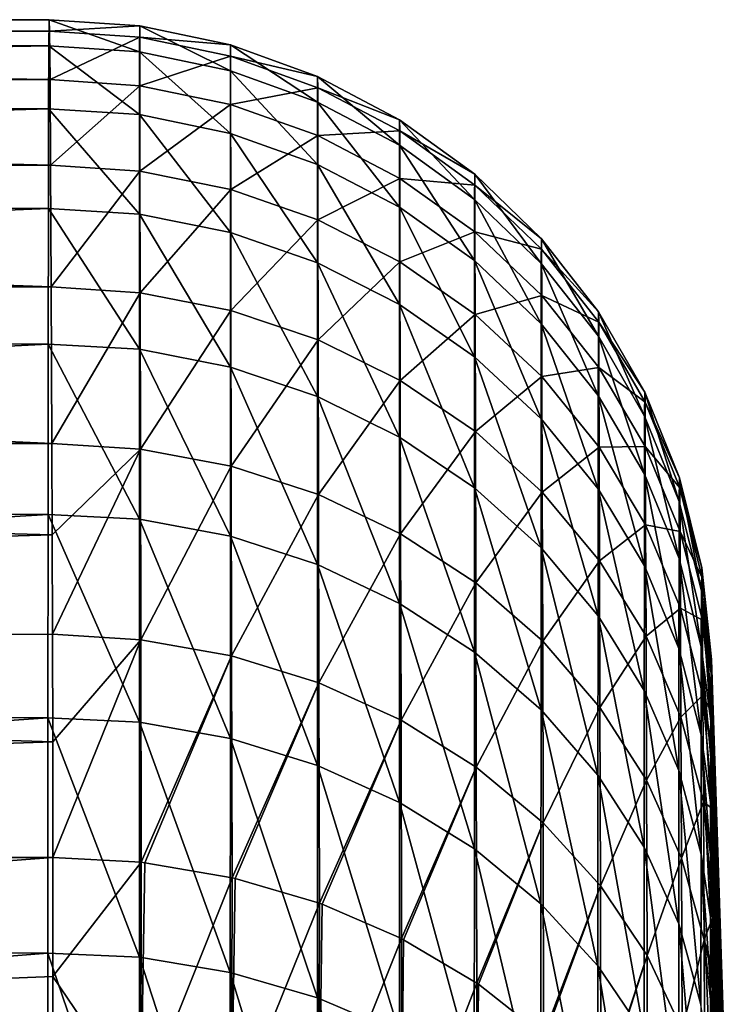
# Model space of a CAD drawing. Header units: metres. Extents: x -22 to 72, y -222 to 22.
# Tile 410 of 410: x 68.77 to 71.98, y 16.54 to 21. Entities that reach past the tile are written whole.
import ezdxf

# ---------------------------------------------------------------- set-up
doc = ezdxf.new("R2010")
doc.units = ezdxf.units.M
doc.layers.add('solid_509499_SW0002_01', color=7, linetype='CONTINUOUS')

msp = doc.modelspace()

# ---------------------------------------------------------------- linework, layer by layer
at = {"layer": 'solid_509499_SW0002_01'}
for points in [[(53.5, 20.996801, 67.633499), (68.900391, 20.945356, 69.513947), (68.898705, 20.996737, 67.629837)], [(53.5, 20.879421, 65.752838), (53.5, 20.996801, 67.633499), (68.898705, 20.996737, 67.629837)], [(53.5, 20.996801, 67.633499), (53.5, 20.945127, 69.517113), (68.900391, 20.945356, 69.513947)], [(53.5, 20.879421, 65.752838), (68.898705, 20.996737, 67.629837), (68.897293, 20.87899, 65.748833)], [(69.308403, 20.851776, 65.76046), (68.897293, 20.87899, 65.748833), (68.898705, 20.996737, 67.629837)], [(69.30854, 20.968758, 67.638496), (68.898705, 20.996737, 67.629837), (68.900391, 20.945356, 69.513947)], [(69.308403, 20.851776, 65.76046), (68.898705, 20.996737, 67.629837), (69.30854, 20.968758, 67.638496)], [(69.30854, 20.968758, 67.638496), (68.900391, 20.945356, 69.513947), (69.308746, 20.916969, 69.519356)], [(69.308403, 20.851776, 65.76046), (69.30854, 20.968758, 67.638496), (69.71933, 20.765717, 65.769371)], [(69.30854, 20.968758, 67.638496), (69.719498, 20.882423, 67.639587), (69.71933, 20.765717, 65.769371)], [(69.30854, 20.968758, 67.638496), (69.308746, 20.916969, 69.519356), (69.719498, 20.882423, 67.639587)], [(53.5, 20.945127, 69.517113), (68.90239, 20.725235, 71.385948), (68.900391, 20.945356, 69.513947)], [(53.5, 20.945127, 69.517113), (53.5, 20.724815, 71.388512), (68.90239, 20.725235, 71.385948)], [(69.308746, 20.916969, 69.519356), (68.900391, 20.945356, 69.513947), (68.90239, 20.725235, 71.385948)], [(69.308746, 20.916969, 69.519356), (68.90239, 20.725235, 71.385948), (69.309059, 20.69685, 71.387939)], [(69.308746, 20.916969, 69.519356), (69.719742, 20.831095, 69.51265), (69.719498, 20.882423, 67.639587)], [(69.308746, 20.916969, 69.519356), (69.309059, 20.69685, 71.387939), (69.719742, 20.831095, 69.51265)], [(53.5, 20.593933, 63.890266), (53.5, 20.879421, 65.752838), (68.897293, 20.87899, 65.748833)], [(53.5, 20.593933, 63.890266), (68.897293, 20.87899, 65.748833), (68.896118, 20.593096, 63.886074)], [(69.308311, 20.566938, 63.900383), (68.896118, 20.593096, 63.886074), (68.897293, 20.87899, 65.748833)], [(69.308311, 20.566938, 63.900383), (68.897293, 20.87899, 65.748833), (69.308403, 20.851776, 65.76046)], [(69.71933, 20.765717, 65.769371), (69.719498, 20.882423, 67.639587), (70.114151, 20.623449, 65.784332)], [(69.719498, 20.882423, 67.639587), (70.11438, 20.739557, 67.64167), (70.114151, 20.623449, 65.784332)], [(69.719498, 20.882423, 67.639587), (69.719742, 20.831095, 69.51265), (70.11438, 20.739557, 67.64167)], [(69.308311, 20.566938, 63.900383), (69.308403, 20.851776, 65.76046), (69.719215, 20.481888, 63.917057)], [(69.308403, 20.851776, 65.76046), (69.71933, 20.765717, 65.769371), (69.719215, 20.481888, 63.917057)], [(69.309059, 20.69685, 71.387939), (69.7201, 20.612167, 71.37352), (69.719742, 20.831095, 69.51265)], [(69.719742, 20.831095, 69.51265), (70.114693, 20.688822, 69.501862), (70.11438, 20.739557, 67.64167)], [(69.719742, 20.831095, 69.51265), (69.7201, 20.612167, 71.37352), (70.114693, 20.688822, 69.501862)], [(69.719215, 20.481888, 63.917057), (69.71933, 20.765717, 65.769371), (70.113983, 20.341402, 63.944794)], [(69.71933, 20.765717, 65.769371), (70.114151, 20.623449, 65.784332), (70.113983, 20.341402, 63.944794)], [(70.114151, 20.623449, 65.784332), (70.11438, 20.739557, 67.64167), (70.48513, 20.427761, 65.805046)], [(70.11438, 20.739557, 67.64167), (70.485435, 20.542963, 67.644699), (70.48513, 20.427761, 65.805046)], [(70.11438, 20.739557, 67.64167), (70.114693, 20.688822, 69.501862), (70.485435, 20.542963, 67.644699)], [(53.5, 20.724815, 71.388512), (68.904739, 20.338139, 73.23069), (68.90239, 20.725235, 71.385948)], [(53.5, 20.724815, 71.388512), (53.5, 20.337639, 73.232628), (68.904739, 20.338139, 73.23069)], [(69.309059, 20.69685, 71.387939), (68.90239, 20.725235, 71.385948), (68.904739, 20.338139, 73.23069)], [(69.309059, 20.69685, 71.387939), (68.904739, 20.338139, 73.23069), (69.30954, 20.310181, 73.229248)], [(69.309059, 20.69685, 71.387939), (69.30954, 20.310181, 73.229248), (69.7201, 20.612167, 71.37352)], [(69.7201, 20.612167, 71.37352), (70.11512, 20.471672, 71.349976), (70.114693, 20.688822, 69.501862)], [(70.114693, 20.688822, 69.501862), (70.48584, 20.492941, 69.487206), (70.485435, 20.542963, 67.644699)], [(70.114693, 20.688822, 69.501862), (70.11512, 20.471672, 71.349976), (70.48584, 20.492941, 69.487206)], [(69.30954, 20.310181, 73.229248), (69.720634, 20.227406, 73.207268), (69.7201, 20.612167, 71.37352)], [(69.7201, 20.612167, 71.37352), (69.720634, 20.227406, 73.207268), (70.11512, 20.471672, 71.349976)], [(70.113983, 20.341402, 63.944794), (70.114151, 20.623449, 65.784332), (70.484894, 20.148233, 63.983047)], [(70.114151, 20.623449, 65.784332), (70.48513, 20.427761, 65.805046), (70.484894, 20.148233, 63.983047)], [(53.5, 20.142633, 62.060783), (53.5, 20.593933, 63.890266), (68.896118, 20.593096, 63.886074)], [(53.5, 20.142633, 62.060783), (68.896118, 20.593096, 63.886074), (68.895157, 20.141373, 62.056507)], [(69.30825, 20.11652, 62.073269), (68.895157, 20.141373, 62.056507), (68.896118, 20.593096, 63.886074)], [(69.30825, 20.11652, 62.073269), (68.896118, 20.593096, 63.886074), (69.308311, 20.566938, 63.900383)], [(69.30825, 20.11652, 62.073269), (69.308311, 20.566938, 63.900383), (69.719131, 20.033201, 62.097584)], [(69.308311, 20.566938, 63.900383), (69.719215, 20.481888, 63.917057), (69.719131, 20.033201, 62.097584)], [(70.48513, 20.427761, 65.805046), (70.485435, 20.542963, 67.644699), (70.824989, 20.182487, 65.831116)], [(70.485435, 20.542963, 67.644699), (70.825401, 20.29649, 67.648621), (70.824989, 20.182487, 65.831116)], [(70.485435, 20.542963, 67.644699), (70.48584, 20.492941, 69.487206), (70.825401, 20.29649, 67.648621)], [(69.719131, 20.033201, 62.097584), (69.719215, 20.481888, 63.917057), (70.113861, 19.895662, 62.137882)], [(69.719215, 20.481888, 63.917057), (70.113983, 20.341402, 63.944794), (70.113861, 19.895662, 62.137882)], [(69.720634, 20.227406, 73.207268), (70.115738, 20.089849, 73.171211), (70.11512, 20.471672, 71.349976)], [(70.11512, 20.471672, 71.349976), (70.486382, 20.278116, 71.317787), (70.48584, 20.492941, 69.487206)], [(70.11512, 20.471672, 71.349976), (70.115738, 20.089849, 73.171211), (70.486382, 20.278116, 71.317787)], [(70.48584, 20.492941, 69.487206), (70.825928, 20.247286, 69.468971), (70.825401, 20.29649, 67.648621)], [(70.48584, 20.492941, 69.487206), (70.486382, 20.278116, 71.317787), (70.825928, 20.247286, 69.468971)], [(70.484894, 20.148233, 63.983047), (70.48513, 20.427761, 65.805046), (70.824669, 19.906168, 64.031067)], [(70.48513, 20.427761, 65.805046), (70.824989, 20.182487, 65.831116), (70.824669, 19.906168, 64.031067)], [(53.5, 20.337639, 73.232628), (68.907463, 19.787189, 75.033287), (68.904739, 20.338139, 73.23069)], [(53.5, 20.337639, 73.232628), (53.5, 19.786716, 75.034615), (68.907463, 19.787189, 75.033287)], [(69.30954, 20.310181, 73.229248), (68.904739, 20.338139, 73.23069), (68.907463, 19.787189, 75.033287)], [(70.113861, 19.895662, 62.137882), (70.113983, 20.341402, 63.944794), (70.484711, 19.706602, 62.193375)], [(70.113983, 20.341402, 63.944794), (70.484894, 20.148233, 63.983047), (70.484711, 19.706602, 62.193375)], [(69.30954, 20.310181, 73.229248), (68.907463, 19.787189, 75.033287), (69.310303, 19.760069, 75.028458)], [(69.30954, 20.310181, 73.229248), (69.310303, 19.760069, 75.028458), (69.720634, 20.227406, 73.207268)], [(70.824989, 20.182487, 65.831116), (70.825401, 20.29649, 67.648621), (71.127083, 19.892435, 65.862022)], [(70.825401, 20.29649, 67.648621), (71.127617, 20.004969, 67.653351), (71.127083, 19.892435, 65.862022)], [(70.825401, 20.29649, 67.648621), (70.825928, 20.247286, 69.468971), (71.127617, 20.004969, 67.653351)], [(70.115738, 20.089849, 73.171211), (70.487122, 19.900209, 73.121773), (70.486382, 20.278116, 71.317787)], [(70.486382, 20.278116, 71.317787), (70.826607, 20.035292, 71.277565), (70.825928, 20.247286, 69.468971)], [(70.486382, 20.278116, 71.317787), (70.487122, 19.900209, 73.121773), (70.826607, 20.035292, 71.277565)], [(70.825928, 20.247286, 69.468971), (71.128288, 19.956673, 69.44751), (71.127617, 20.004969, 67.653351)], [(70.825928, 20.247286, 69.468971), (70.826607, 20.035292, 71.277565), (71.128288, 19.956673, 69.44751)], [(69.310303, 19.760069, 75.028458), (69.721451, 19.679884, 74.999153), (69.720634, 20.227406, 73.207268)], [(69.720634, 20.227406, 73.207268), (69.721451, 19.679884, 74.999153), (70.115738, 20.089849, 73.171211)], [(70.824669, 19.906168, 64.031067), (70.824989, 20.182487, 65.831116), (71.126656, 19.619947, 64.087914)], [(70.824989, 20.182487, 65.831116), (71.127083, 19.892435, 65.862022), (71.126656, 19.619947, 64.087914)], [(53.5, 19.52916, 60.279121), (53.5, 20.142633, 62.060783), (68.895157, 20.141373, 62.056507)], [(53.5, 19.52916, 60.279121), (68.895157, 20.141373, 62.056507), (68.894379, 19.527464, 60.274837)], [(69.308205, 19.504141, 60.29385), (68.894379, 19.527464, 60.274837), (68.895157, 20.141373, 62.056507)], [(69.308205, 19.504141, 60.29385), (68.895157, 20.141373, 62.056507), (69.30825, 20.11652, 62.073269)], [(69.308205, 19.504141, 60.29385), (69.30825, 20.11652, 62.073269), (69.71907, 19.423256, 60.325615)], [(69.30825, 20.11652, 62.073269), (69.719131, 20.033201, 62.097584), (69.71907, 19.423256, 60.325615)], [(70.484711, 19.706602, 62.193375), (70.484894, 20.148233, 63.983047), (70.824417, 19.469725, 62.26297)], [(70.484894, 20.148233, 63.983047), (70.824669, 19.906168, 64.031067), (70.824417, 19.469725, 62.26297)], [(69.721451, 19.679884, 74.999153), (70.116646, 19.546391, 74.950912), (70.115738, 20.089849, 73.171211)], [(70.115738, 20.089849, 73.171211), (70.116646, 19.546391, 74.950912), (70.487122, 19.900209, 73.121773)], [(69.71907, 19.423256, 60.325615), (69.719131, 20.033201, 62.097584), (70.11377, 19.289806, 60.378159)], [(69.719131, 20.033201, 62.097584), (70.113861, 19.895662, 62.137882), (70.11377, 19.289806, 60.378159)], [(70.487122, 19.900209, 73.121773), (70.827499, 19.662197, 73.059937), (70.826607, 20.035292, 71.277565)], [(70.826607, 20.035292, 71.277565), (71.129135, 19.747957, 71.23011), (71.128288, 19.956673, 69.44751)], [(70.826607, 20.035292, 71.277565), (70.827499, 19.662197, 73.059937), (71.129135, 19.747957, 71.23011)], [(71.127083, 19.892435, 65.862022), (71.127617, 20.004969, 67.653351), (71.38549, 19.563284, 65.897163)], [(71.127617, 20.004969, 67.653351), (71.386162, 19.674109, 67.658806), (71.38549, 19.563284, 65.897163)], [(71.127617, 20.004969, 67.653351), (71.128288, 19.956673, 69.44751), (71.386162, 19.674109, 67.658806)], [(71.128288, 19.956673, 69.44751), (71.387001, 19.626795, 69.423241), (71.386162, 19.674109, 67.658806)], [(71.128288, 19.956673, 69.44751), (71.129135, 19.747957, 71.23011), (71.387001, 19.626795, 69.423241)], [(70.11377, 19.289806, 60.378159), (70.113861, 19.895662, 62.137882), (70.484573, 19.106407, 60.450443)], [(70.113861, 19.895662, 62.137882), (70.484711, 19.706602, 62.193375), (70.484573, 19.106407, 60.450443)], [(70.116646, 19.546391, 74.950912), (70.488152, 19.362204, 74.884689), (70.487122, 19.900209, 73.121773)], [(70.487122, 19.900209, 73.121773), (70.488152, 19.362204, 74.884689), (70.827499, 19.662197, 73.059937)], [(70.824417, 19.469725, 62.26297), (70.824669, 19.906168, 64.031067), (71.12632, 19.189671, 62.345306)], [(70.824669, 19.906168, 64.031067), (71.126656, 19.619947, 64.087914), (71.12632, 19.189671, 62.345306)], [(71.126656, 19.619947, 64.087914), (71.127083, 19.892435, 65.862022), (71.384941, 19.295183, 64.152473)], [(71.127083, 19.892435, 65.862022), (71.38549, 19.563284, 65.897163), (71.384941, 19.295183, 64.152473)], [(53.5, 19.786716, 75.034615), (68.910492, 19.076857, 76.779152), (68.907463, 19.787189, 75.033287)], [(53.5, 19.786716, 75.034615), (53.5, 19.076483, 76.779968), (68.910492, 19.076857, 76.779152)], [(69.310303, 19.760069, 75.028458), (68.907463, 19.787189, 75.033287), (68.910492, 19.076857, 76.779152)], [(69.310303, 19.760069, 75.028458), (68.910492, 19.076857, 76.779152), (69.311562, 19.050926, 76.77108)], [(69.310303, 19.760069, 75.028458), (69.311562, 19.050926, 76.77108), (69.721451, 19.679884, 74.999153)], [(70.827499, 19.662197, 73.059937), (71.130203, 19.380478, 72.9869), (71.129135, 19.747957, 71.23011)], [(71.129135, 19.747957, 71.23011), (71.388031, 19.421741, 71.176346), (71.387001, 19.626795, 69.423241)], [(71.129135, 19.747957, 71.23011), (71.130203, 19.380478, 72.9869), (71.388031, 19.421741, 71.176346)], [(69.311562, 19.050926, 76.77108), (69.722748, 18.97394, 76.734756), (69.721451, 19.679884, 74.999153)], [(69.721451, 19.679884, 74.999153), (69.722748, 18.97394, 76.734756), (70.116646, 19.546391, 74.950912)], [(70.484573, 19.106407, 60.450443), (70.484711, 19.706602, 62.193375), (70.824219, 18.876652, 60.541061)], [(70.484711, 19.706602, 62.193375), (70.824417, 19.469725, 62.26297), (70.824219, 18.876652, 60.541061)], [(71.38549, 19.563284, 65.897163), (71.386162, 19.674109, 67.658806), (71.595139, 19.201487, 65.935844)], [(71.386162, 19.674109, 67.658806), (71.59597, 19.310396, 67.664864), (71.595139, 19.201487, 65.935844)], [(71.386162, 19.674109, 67.658806), (71.387001, 19.626795, 69.423241), (71.59597, 19.310396, 67.664864)], [(70.488152, 19.362204, 74.884689), (70.82869, 19.130934, 74.801773), (70.827499, 19.662197, 73.059937)], [(70.827499, 19.662197, 73.059937), (70.82869, 19.130934, 74.801773), (71.130203, 19.380478, 72.9869)], [(71.387001, 19.626795, 69.423241), (71.596992, 19.264116, 69.396652), (71.59597, 19.310396, 67.664864)], [(71.387001, 19.626795, 69.423241), (71.388031, 19.421741, 71.176346), (71.596992, 19.264116, 69.396652)], [(71.12632, 19.189671, 62.345306), (71.126656, 19.619947, 64.087914), (71.384499, 18.871929, 62.438774)], [(71.126656, 19.619947, 64.087914), (71.384941, 19.295183, 64.152473), (71.384499, 18.871929, 62.438774)], [(69.722748, 18.97394, 76.734756), (70.118027, 18.845549, 76.674797), (70.116646, 19.546391, 74.950912)], [(70.116646, 19.546391, 74.950912), (70.118027, 18.845549, 76.674797), (70.488152, 19.362204, 74.884689)], [(71.384941, 19.295183, 64.152473), (71.38549, 19.563284, 65.897163), (71.594452, 18.938234, 64.22348)], [(71.38549, 19.563284, 65.897163), (71.595139, 19.201487, 65.935844), (71.594452, 18.938234, 64.22348)], [(53.5, 18.758446, 58.559624), (53.5, 19.52916, 60.279121), (68.894379, 19.527464, 60.274837)], [(53.5, 18.758446, 58.559624), (68.894379, 19.527464, 60.274837), (68.893753, 18.756351, 58.555462)], [(69.308182, 18.734699, 58.57642), (68.893753, 18.756351, 58.555462), (68.894379, 19.527464, 60.274837)], [(69.308182, 18.734699, 58.57642), (68.894379, 19.527464, 60.274837), (69.308205, 19.504141, 60.29385)], [(69.308182, 18.734699, 58.57642), (69.308205, 19.504141, 60.29385), (69.719025, 18.656931, 58.615383)], [(69.308205, 19.504141, 60.29385), (69.71907, 19.423256, 60.325615), (69.719025, 18.656931, 58.615383)], [(70.824219, 18.876652, 60.541061), (70.824417, 19.469725, 62.26297), (71.126053, 18.605043, 60.648232)], [(70.824417, 19.469725, 62.26297), (71.12632, 19.189671, 62.345306), (71.126053, 18.605043, 60.648232)], [(69.719025, 18.656931, 58.615383), (69.71907, 19.423256, 60.325615), (70.113701, 18.528673, 58.679745)], [(69.71907, 19.423256, 60.325615), (70.11377, 19.289806, 60.378159), (70.113701, 18.528673, 58.679745)], [(71.130203, 19.380478, 72.9869), (71.389313, 19.06057, 72.904106), (71.388031, 19.421741, 71.176346)], [(71.388031, 19.421741, 71.176346), (71.598228, 19.063036, 71.117332), (71.596992, 19.264116, 69.396652)], [(71.388031, 19.421741, 71.176346), (71.389313, 19.06057, 72.904106), (71.598228, 19.063036, 71.117332)], [(70.118027, 18.845549, 76.674797), (70.489647, 18.668264, 76.592377), (70.488152, 19.362204, 74.884689)], [(70.488152, 19.362204, 74.884689), (70.489647, 18.668264, 76.592377), (70.82869, 19.130934, 74.801773)], [(70.82869, 19.130934, 74.801773), (71.131584, 18.857107, 74.703789), (71.130203, 19.380478, 72.9869)], [(71.130203, 19.380478, 72.9869), (71.131584, 18.857107, 74.703789), (71.389313, 19.06057, 72.904106)], [(70.113701, 18.528673, 58.679745), (70.11377, 19.289806, 60.378159), (70.484474, 18.352438, 58.768246)], [(70.11377, 19.289806, 60.378159), (70.484573, 19.106407, 60.450443), (70.484474, 18.352438, 58.768246)], [(71.384499, 18.871929, 62.438774), (71.384941, 19.295183, 64.152473), (71.593903, 18.522724, 62.541534)], [(71.384941, 19.295183, 64.152473), (71.594452, 18.938234, 64.22348), (71.593903, 18.522724, 62.541534)], [(71.595139, 19.201487, 65.935844), (71.59597, 19.310396, 67.664864), (71.751923, 18.814133, 65.977318)], [(71.59597, 19.310396, 67.664864), (71.75293, 18.920956, 67.671425), (71.751923, 18.814133, 65.977318)], [(71.59597, 19.310396, 67.664864), (71.596992, 19.264116, 69.396652), (71.75293, 18.920956, 67.671425)], [(71.596992, 19.264116, 69.396652), (71.754143, 18.875742, 69.368256), (71.75293, 18.920956, 67.671425)], [(71.596992, 19.264116, 69.396652), (71.598228, 19.063036, 71.117332), (71.754143, 18.875742, 69.368256)], [(71.126053, 18.605043, 60.648232), (71.12632, 19.189671, 62.345306), (71.384148, 18.296906, 60.769855)], [(71.12632, 19.189671, 62.345306), (71.384499, 18.871929, 62.438774), (71.384148, 18.296906, 60.769855)], [(71.594452, 18.938234, 64.22348), (71.595139, 19.201487, 65.935844), (71.751099, 18.556099, 64.299538)], [(71.595139, 19.201487, 65.935844), (71.751923, 18.814133, 65.977318), (71.751099, 18.556099, 64.299538)], [(70.484474, 18.352438, 58.768246), (70.484573, 19.106407, 60.450443), (70.824074, 18.131681, 58.879158)], [(70.484573, 19.106407, 60.450443), (70.824219, 18.876652, 60.541061), (70.824074, 18.131681, 58.879158)], [(70.489647, 18.668264, 76.592377), (70.83033, 18.445564, 76.489105), (70.82869, 19.130934, 74.801773)], [(70.82869, 19.130934, 74.801773), (70.83033, 18.445564, 76.489105), (71.131584, 18.857107, 74.703789)], [(53.5, 19.076483, 76.779968), (68.912056, 18.663664, 77.626404), (68.910492, 19.076857, 76.779152)], [(53.5, 19.076483, 76.779968), (53.5, 18.212656, 78.45462), (68.912056, 18.663664, 77.626404)], [(69.311562, 19.050926, 76.77108), (68.910492, 19.076857, 76.779152), (68.912056, 18.663664, 77.626404)], [(69.311562, 19.050926, 76.77108), (68.912056, 18.663664, 77.626404), (68.913521, 18.212864, 78.454262)], [(69.311562, 19.050926, 76.77108), (68.913521, 18.212864, 78.454262), (69.313667, 18.188513, 78.442841)], [(69.311562, 19.050926, 76.77108), (69.313667, 18.188513, 78.442841), (69.722748, 18.97394, 76.734756)], [(71.131584, 18.857107, 74.703789), (71.390907, 18.546095, 74.592659), (71.389313, 19.06057, 72.904106)], [(71.389313, 19.06057, 72.904106), (71.599739, 18.708742, 72.813164), (71.598228, 19.063036, 71.117332)], [(71.389313, 19.06057, 72.904106), (71.390907, 18.546095, 74.592659), (71.599739, 18.708742, 72.813164)], [(71.598228, 19.063036, 71.117332), (71.755608, 18.678869, 71.054222), (71.754143, 18.875742, 69.368256)], [(71.598228, 19.063036, 71.117332), (71.599739, 18.708742, 72.813164), (71.755608, 18.678869, 71.054222)], [(69.313667, 18.188513, 78.442841), (69.724884, 18.115149, 78.399918), (69.722748, 18.97394, 76.734756)], [(69.722748, 18.97394, 76.734756), (69.724884, 18.115149, 78.399918), (70.118027, 18.845549, 76.674797)], [(71.593903, 18.522724, 62.541534), (71.594452, 18.938234, 64.22348), (71.750427, 18.148899, 62.651577)], [(71.594452, 18.938234, 64.22348), (71.751099, 18.556099, 64.299538), (71.750427, 18.148899, 62.651577)], [(71.751923, 18.814133, 65.977318), (71.75293, 18.920956, 67.671425), (71.852776, 18.408808, 66.020767)], [(71.75293, 18.920956, 67.671425), (71.853958, 18.513418, 67.678345), (71.852776, 18.408808, 66.020767)], [(71.75293, 18.920956, 67.671425), (71.754143, 18.875742, 69.368256), (71.853958, 18.513418, 67.678345)], [(70.824074, 18.131681, 58.879158), (70.824219, 18.876652, 60.541061), (71.125839, 17.870729, 59.0103)], [(70.824219, 18.876652, 60.541061), (71.126053, 18.605043, 60.648232), (71.125839, 17.870729, 59.0103)], [(71.384148, 18.296906, 60.769855), (71.384499, 18.871929, 62.438774), (71.59346, 17.958273, 60.903549)], [(71.384499, 18.871929, 62.438774), (71.593903, 18.522724, 62.541534), (71.59346, 17.958273, 60.903549)], [(71.754143, 18.875742, 69.368256), (71.855385, 18.46928, 69.3386), (71.853958, 18.513418, 67.678345)], [(71.754143, 18.875742, 69.368256), (71.755608, 18.678869, 71.054222), (71.855385, 18.46928, 69.3386)], [(69.724884, 18.115149, 78.399918), (70.120201, 17.992702, 78.328842), (70.118027, 18.845549, 76.674797)], [(70.118027, 18.845549, 76.674797), (70.120201, 17.992702, 78.328842), (70.489647, 18.668264, 76.592377)], [(70.83033, 18.445564, 76.489105), (71.1334, 18.18181, 76.367012), (71.131584, 18.857107, 74.703789)], [(71.131584, 18.857107, 74.703789), (71.1334, 18.18181, 76.367012), (71.390907, 18.546095, 74.592659)], [(71.751099, 18.556099, 64.299538), (71.751923, 18.814133, 65.977318), (71.851799, 18.156263, 64.379166)], [(71.751923, 18.814133, 65.977318), (71.852776, 18.408808, 66.020767), (71.851799, 18.156263, 64.379166)], [(53.5, 17.8367, 56.916134), (53.5, 18.758446, 58.559624), (68.893753, 18.756351, 58.555462)], [(53.5, 17.8367, 56.916134), (68.893753, 18.756351, 58.555462), (68.893272, 17.834303, 56.912273)], [(69.308159, 17.814348, 56.93478), (68.893272, 17.834303, 56.912273), (68.893753, 18.756351, 58.555462)], [(69.308159, 17.814348, 56.93478), (68.893753, 18.756351, 58.555462), (69.308182, 18.734699, 58.57642)], [(69.308159, 17.814348, 56.93478), (69.308182, 18.734699, 58.57642), (69.718994, 17.740347, 56.980618)], [(69.308182, 18.734699, 58.57642), (69.719025, 18.656931, 58.615383), (69.718994, 17.740347, 56.980618)], [(71.390907, 18.546095, 74.592659), (71.60157, 18.203985, 74.470558), (71.599739, 18.708742, 72.813164)], [(71.599739, 18.708742, 72.813164), (71.757362, 18.33189, 72.715874), (71.755608, 18.678869, 71.054222)], [(71.599739, 18.708742, 72.813164), (71.60157, 18.203985, 74.470558), (71.757362, 18.33189, 72.715874)], [(53.5, 18.212656, 78.45462), (68.913521, 18.212864, 78.454262), (68.912056, 18.663664, 77.626404)], [(69.718994, 17.740347, 56.980618), (69.719025, 18.656931, 58.615383), (70.113655, 17.618338, 57.056282)], [(69.719025, 18.656931, 58.615383), (70.113701, 18.528673, 58.679745), (70.113655, 17.618338, 57.056282)], [(70.120201, 17.992702, 78.328842), (70.491875, 17.823572, 78.23101), (70.489647, 18.668264, 76.592377)], [(70.489647, 18.668264, 76.592377), (70.491875, 17.823572, 78.23101), (70.83033, 18.445564, 76.489105)], [(71.755608, 18.678869, 71.054222), (71.857086, 18.276768, 70.988258), (71.855385, 18.46928, 69.3386)], [(71.755608, 18.678869, 71.054222), (71.757362, 18.33189, 72.715874), (71.857086, 18.276768, 70.988258)], [(71.125839, 17.870729, 59.0103), (71.126053, 18.605043, 60.648232), (71.383873, 17.574694, 59.159103)], [(71.126053, 18.605043, 60.648232), (71.384148, 18.296906, 60.769855), (71.383873, 17.574694, 59.159103)], [(71.750427, 18.148899, 62.651577), (71.751099, 18.556099, 64.299538), (71.850998, 17.75778, 62.76675)], [(71.751099, 18.556099, 64.299538), (71.851799, 18.156263, 64.379166), (71.850998, 17.75778, 62.76675)], [(70.113655, 17.618338, 57.056282), (70.113701, 18.528673, 58.679745), (70.484398, 17.450712, 57.160286)], [(70.113701, 18.528673, 58.679745), (70.484474, 18.352438, 58.768246), (70.484398, 17.450712, 57.160286)], [(71.1334, 18.18181, 76.367012), (71.392914, 17.88217, 76.228493), (71.390907, 18.546095, 74.592659)], [(71.390907, 18.546095, 74.592659), (71.392914, 17.88217, 76.228493), (71.60157, 18.203985, 74.470558)], [(71.59346, 17.958273, 60.903549), (71.593903, 18.522724, 62.541534), (71.749886, 17.595781, 61.046696)], [(71.593903, 18.522724, 62.541534), (71.750427, 18.148899, 62.651577), (71.749886, 17.595781, 61.046696)], [(71.852776, 18.408808, 66.020767), (71.853958, 18.513418, 67.678345), (71.896049, 18.035929, 66.502869)], [(71.853958, 18.513418, 67.678345), (71.897263, 18.098639, 67.881134), (71.896759, 18.086544, 67.337601)], [(71.853958, 18.513418, 67.678345), (71.855385, 18.46928, 69.3386), (71.897263, 18.098639, 67.881134)], [(71.853958, 18.513418, 67.678345), (71.896759, 18.086544, 67.337601), (71.896049, 18.035929, 66.502869)], [(71.855385, 18.46928, 69.3386), (71.8992, 18.016855, 69.74221), (71.898376, 18.072708, 68.995544)], [(71.855385, 18.46928, 69.3386), (71.857086, 18.276768, 70.988258), (71.8992, 18.016855, 69.74221)], [(71.855385, 18.46928, 69.3386), (71.898376, 18.072708, 68.995544), (71.897545, 18.098501, 68.177353)], [(71.855385, 18.46928, 69.3386), (71.897545, 18.098501, 68.177353), (71.897263, 18.098639, 67.881134)], [(70.491875, 17.823572, 78.23101), (70.832626, 17.611073, 78.10833), (70.83033, 18.445564, 76.489105)], [(70.83033, 18.445564, 76.489105), (70.832626, 17.611073, 78.10833), (71.1334, 18.18181, 76.367012)], [(71.851799, 18.156263, 64.379166), (71.852776, 18.408808, 66.020767), (71.894829, 17.819441, 64.844315)], [(71.852776, 18.408808, 66.020767), (71.896049, 18.035929, 66.502869), (71.895409, 17.946833, 65.671143)], [(71.852776, 18.408808, 66.020767), (71.895409, 17.946833, 65.671143), (71.894829, 17.819441, 64.844315)], [(70.484398, 17.450712, 57.160286), (70.484474, 18.352438, 58.768246), (70.823959, 17.240753, 57.290592)], [(70.484474, 18.352438, 58.768246), (70.824074, 18.131681, 58.879158), (70.823959, 17.240753, 57.290592)], [(71.60157, 18.203985, 74.470558), (71.75946, 17.837482, 74.339882), (71.757362, 18.33189, 72.715874)], [(71.757362, 18.33189, 72.715874), (71.8591, 17.937391, 72.61412), (71.857086, 18.276768, 70.988258)], [(71.757362, 18.33189, 72.715874), (71.75946, 17.837482, 74.339882), (71.8591, 17.937391, 72.61412)], [(71.383873, 17.574694, 59.159103), (71.384148, 18.296906, 60.769855), (71.593117, 17.249376, 59.322655)], [(71.384148, 18.296906, 60.769855), (71.59346, 17.958273, 60.903549), (71.593117, 17.249376, 59.322655)], [(71.857086, 18.276768, 70.988258), (71.900764, 17.851133, 71.005249), (71.8992, 18.016855, 69.74221)], [(71.857086, 18.276768, 70.988258), (71.8591, 17.937391, 72.61412), (71.900764, 17.851133, 71.005249)], [(53.5, 18.212656, 78.45462), (68.914673, 17.72537, 79.261047), (68.913521, 18.212864, 78.454262)], [(53.5, 18.212656, 78.45462), (53.5, 17.202192, 80.045105), (68.914673, 17.72537, 79.261047)], [(69.313667, 18.188513, 78.442841), (68.913521, 18.212864, 78.454262), (68.914673, 17.72537, 79.261047)], [(71.392914, 17.88217, 76.228493), (71.603806, 17.552511, 76.076256), (71.60157, 18.203985, 74.470558)], [(71.60157, 18.203985, 74.470558), (71.603806, 17.552511, 76.076256), (71.75946, 17.837482, 74.339882)], [(69.313667, 18.188513, 78.442841), (68.914673, 17.72537, 79.261047), (68.915131, 17.202192, 80.045105)], [(69.313667, 18.188513, 78.442841), (68.915131, 17.202192, 80.045105), (69.315628, 17.180197, 80.029701)], [(69.313667, 18.188513, 78.442841), (69.315628, 17.180197, 80.029701), (69.724884, 18.115149, 78.399918)], [(70.832626, 17.611073, 78.10833), (71.135788, 17.359364, 77.963219), (71.1334, 18.18181, 76.367012)], [(71.1334, 18.18181, 76.367012), (71.135788, 17.359364, 77.963219), (71.392914, 17.88217, 76.228493)], [(71.850998, 17.75778, 62.76675), (71.851799, 18.156263, 64.379166), (71.893822, 17.451052, 63.213139)], [(71.851799, 18.156263, 64.379166), (71.894829, 17.819441, 64.844315), (71.894295, 17.654072, 64.024475)], [(71.851799, 18.156263, 64.379166), (71.894295, 17.654072, 64.024475), (71.893822, 17.451052, 63.213139)], [(69.315628, 17.180197, 80.029701), (69.332298, 17.178318, 80.028389), (69.724884, 18.115149, 78.399918)], [(69.332298, 17.178318, 80.028389), (69.72683, 17.110533, 79.980927), (69.724884, 18.115149, 78.399918)], [(69.724884, 18.115149, 78.399918), (69.72683, 17.110533, 79.980927), (70.120201, 17.992702, 78.328842)], [(70.823959, 17.240753, 57.290592), (70.824074, 18.131681, 58.879158), (71.125687, 16.992579, 57.444653)], [(70.824074, 18.131681, 58.879158), (71.125839, 17.870729, 59.0103), (71.125687, 16.992579, 57.444653)], [(71.749886, 17.595781, 61.046696), (71.750427, 18.148899, 62.651577), (71.850349, 17.216537, 61.196484)], [(71.750427, 18.148899, 62.651577), (71.850998, 17.75778, 62.76675), (71.850349, 17.216537, 61.196484)], [(71.896049, 18.035929, 66.502869), (71.896759, 18.086544, 67.337601), (71.903458, 17.833918, 66.754272)], [(71.896759, 18.086544, 67.337601), (71.897263, 18.098639, 67.881134), (71.903458, 17.833918, 66.754272)], [(71.897263, 18.098639, 67.881134), (71.93103, 17.087427, 68.58345), (71.93943, 16.784748, 67.51516)], [(71.897263, 18.098639, 67.881134), (71.897545, 18.098501, 68.177353), (71.93103, 17.087427, 68.58345)], [(71.903458, 17.833918, 66.754272), (71.897263, 18.098639, 67.881134), (71.93943, 16.784748, 67.51516)], [(71.897545, 18.098501, 68.177353), (71.898376, 18.072708, 68.995544), (71.93103, 17.087427, 68.58345)], [(71.898376, 18.072708, 68.995544), (71.922012, 17.338654, 69.661217), (71.93103, 17.087427, 68.58345)], [(71.898376, 18.072708, 68.995544), (71.8992, 18.016855, 69.74221), (71.922012, 17.338654, 69.661217)], [(71.895409, 17.946833, 65.671143), (71.896049, 18.035929, 66.502869), (71.909126, 17.512537, 65.639168)], [(71.896049, 18.035929, 66.502869), (71.903458, 17.833918, 66.754272), (71.909126, 17.512537, 65.639168)], [(69.72683, 17.110533, 79.980927), (69.741356, 17.107157, 79.978561), (70.120201, 17.992702, 78.328842)], [(69.741356, 17.107157, 79.978561), (70.122124, 16.994524, 79.899696), (70.120201, 17.992702, 78.328842)], [(70.120201, 17.992702, 78.328842), (70.122124, 16.994524, 79.899696), (70.491875, 17.823572, 78.23101)], [(71.8992, 18.016855, 69.74221), (71.912369, 17.538633, 70.745003), (71.922012, 17.338654, 69.661217)], [(71.8992, 18.016855, 69.74221), (71.900764, 17.851133, 71.005249), (71.912369, 17.538633, 70.745003)], [(71.593117, 17.249376, 59.322655), (71.59346, 17.958273, 60.903549), (71.749458, 16.901152, 59.497753)], [(71.59346, 17.958273, 60.903549), (71.749886, 17.595781, 61.046696), (71.749458, 16.901152, 59.497753)], [(71.75946, 17.837482, 74.339882), (71.861465, 17.453768, 74.203194), (71.8591, 17.937391, 72.61412)], [(71.8591, 17.937391, 72.61412), (71.903603, 17.421677, 72.925926), (71.902222, 17.646267, 72.043343)], [(71.8591, 17.937391, 72.61412), (71.861465, 17.453768, 74.203194), (71.903603, 17.421677, 72.925926)], [(71.8591, 17.937391, 72.61412), (71.902222, 17.646267, 72.043343), (71.901932, 17.690739, 71.842796)], [(71.8591, 17.937391, 72.61412), (71.901932, 17.690739, 71.842796), (71.900764, 17.851133, 71.005249)], [(71.894829, 17.819441, 64.844315), (71.895409, 17.946833, 65.671143), (71.909126, 17.512537, 65.639168)], [(71.125687, 16.992579, 57.444653), (71.125839, 17.870729, 59.0103), (71.383667, 16.711048, 57.619438)], [(71.125839, 17.870729, 59.0103), (71.383873, 17.574694, 59.159103), (71.383667, 16.711048, 57.619438)], [(71.135788, 17.359364, 77.963219), (71.395409, 17.07338, 77.798508), (71.392914, 17.88217, 76.228493)], [(71.392914, 17.88217, 76.228493), (71.395409, 17.07338, 77.798508), (71.603806, 17.552511, 76.076256)], [(71.900764, 17.851133, 71.005249), (71.901932, 17.690739, 71.842796), (71.912369, 17.538633, 70.745003)], [(53.5, 16.771345, 55.361885), (53.5, 17.8367, 56.916134), (68.893272, 17.834303, 56.912273)], [(53.5, 16.771345, 55.361885), (68.893272, 17.834303, 56.912273), (68.892906, 16.768806, 55.358517)], [(69.308144, 16.750454, 55.382141), (68.892906, 16.768806, 55.358517), (68.893272, 17.834303, 56.912273)], [(69.308144, 16.750454, 55.382141), (68.893272, 17.834303, 56.912273), (69.308159, 17.814348, 56.93478)], [(69.308144, 16.750454, 55.382141), (69.308159, 17.814348, 56.93478), (69.718971, 16.68084, 55.434483)], [(69.308159, 17.814348, 56.93478), (69.718994, 17.740347, 56.980618), (69.718971, 16.68084, 55.434483)], [(70.122124, 16.994524, 79.899696), (70.134354, 16.990093, 79.896591), (70.491875, 17.823572, 78.23101)], [(70.134354, 16.990093, 79.896591), (70.493774, 16.834438, 79.787598), (70.491875, 17.823572, 78.23101)], [(70.491875, 17.823572, 78.23101), (70.493774, 16.834438, 79.787598), (70.832626, 17.611073, 78.10833)], [(71.603806, 17.552511, 76.076256), (71.761917, 17.199295, 75.913277), (71.75946, 17.837482, 74.339882)], [(71.75946, 17.837482, 74.339882), (71.761917, 17.199295, 75.913277), (71.861465, 17.453768, 74.203194)], [(71.894295, 17.654072, 64.024475), (71.894829, 17.819441, 64.844315), (71.914337, 17.132526, 64.540695)], [(71.894829, 17.819441, 64.844315), (71.909126, 17.512537, 65.639168), (71.914337, 17.132526, 64.540695)], [(71.903458, 17.833918, 66.754272), (71.93943, 16.784748, 67.51516), (71.947212, 16.430616, 66.45977)], [(71.909126, 17.512537, 65.639168), (71.903458, 17.833918, 66.754272), (71.947212, 16.430616, 66.45977)], [(71.850349, 17.216537, 61.196484), (71.850998, 17.75778, 62.76675), (71.893005, 16.933918, 61.623074)], [(71.850998, 17.75778, 62.76675), (71.893822, 17.451052, 63.213139), (71.893394, 17.210829, 62.412106)], [(71.850998, 17.75778, 62.76675), (71.893394, 17.210829, 62.412106), (71.893005, 16.933918, 61.623074)], [(53.5, 17.202192, 80.045105), (68.915131, 17.202192, 80.045105), (68.914673, 17.72537, 79.261047)], [(69.718971, 16.68084, 55.434483), (69.718994, 17.740347, 56.980618), (70.113617, 16.566084, 55.520832)], [(69.718994, 17.740347, 56.980618), (70.113655, 17.618338, 57.056282), (70.113617, 16.566084, 55.520832)], [(71.901932, 17.690739, 71.842796), (71.902222, 17.646267, 72.043343), (71.932915, 16.774279, 71.818756)], [(71.912369, 17.538633, 70.745003), (71.901932, 17.690739, 71.842796), (71.932915, 16.774279, 71.818756)], [(70.113617, 16.566084, 55.520832), (70.113655, 17.618338, 57.056282), (70.484337, 16.408436, 55.639496)], [(70.113655, 17.618338, 57.056282), (70.484398, 17.450712, 57.160286), (70.484337, 16.408436, 55.639496)], [(71.893822, 17.451052, 63.213139), (71.894295, 17.654072, 64.024475), (71.919098, 16.694527, 63.462566)], [(71.894295, 17.654072, 64.024475), (71.914337, 17.132526, 64.540695), (71.919098, 16.694527, 63.462566)], [(71.902222, 17.646267, 72.043343), (71.919563, 16.968748, 72.846306), (71.932915, 16.774279, 71.818756)], [(71.902222, 17.646267, 72.043343), (71.903603, 17.421677, 72.925926), (71.919563, 16.968748, 72.846306)], [(70.493774, 16.834438, 79.787598), (70.50367, 16.829403, 79.784073), (70.832626, 17.611073, 78.10833)], [(70.50367, 16.829403, 79.784073), (70.834503, 16.633415, 79.646843), (70.832626, 17.611073, 78.10833)], [(70.832626, 17.611073, 78.10833), (70.834503, 16.633415, 79.646843), (71.135788, 17.359364, 77.963219)], [(71.383667, 16.711048, 57.619438), (71.383873, 17.574694, 59.159103), (71.59285, 16.40168, 57.811535)], [(71.383873, 17.574694, 59.159103), (71.593117, 17.249376, 59.322655), (71.59285, 16.40168, 57.811535)], [(71.749458, 16.901152, 59.497753), (71.749886, 17.595781, 61.046696), (71.849838, 16.536844, 59.680958)], [(71.749886, 17.595781, 61.046696), (71.850349, 17.216537, 61.196484), (71.849838, 16.536844, 59.680958)], [(71.395409, 17.07338, 77.798508), (71.606407, 16.758722, 77.617424), (71.603806, 17.552511, 76.076256)], [(71.603806, 17.552511, 76.076256), (71.606407, 16.758722, 77.617424), (71.761917, 17.199295, 75.913277)], [(71.912369, 17.538633, 70.745003), (71.932915, 16.774279, 71.818756), (71.945488, 16.537262, 70.793442)], [(71.922012, 17.338654, 69.661217), (71.912369, 17.538633, 70.745003), (71.945488, 16.537262, 70.793442)], [(71.909126, 17.512537, 65.639168), (71.947212, 16.430616, 66.45977), (71.954369, 16.025246, 65.420654)], [(71.914337, 17.132526, 64.540695), (71.909126, 17.512537, 65.639168), (71.954369, 16.025246, 65.420654)], [(70.484337, 16.408436, 55.639496), (70.484398, 17.450712, 57.160286), (70.823875, 16.210985, 55.788151)], [(70.484398, 17.450712, 57.160286), (70.823959, 17.240753, 57.290592), (70.823875, 16.210985, 55.788151)], [(71.761917, 17.199295, 75.913277), (71.864174, 16.829443, 75.74276), (71.861465, 17.453768, 74.203194)], [(71.861465, 17.453768, 74.203194), (71.906204, 16.939703, 74.394951), (71.905243, 17.125742, 73.87648)], [(71.861465, 17.453768, 74.203194), (71.864174, 16.829443, 75.74276), (71.906204, 16.939703, 74.394951)], [(71.861465, 17.453768, 74.203194), (71.905243, 17.125742, 73.87648), (71.904922, 17.185387, 73.698982)], [(71.861465, 17.453768, 74.203194), (71.904922, 17.185387, 73.698982), (71.903603, 17.421677, 72.925926)], [(71.893394, 17.210829, 62.412106), (71.893822, 17.451052, 63.213139), (71.919098, 16.694527, 63.462566)], [(71.903603, 17.421677, 72.925926), (71.904922, 17.185387, 73.698982), (71.919563, 16.968748, 72.846306)], [(70.834503, 16.633415, 79.646843), (70.842117, 16.628204, 79.643196), (71.135788, 17.359364, 77.963219)], [(70.842117, 16.628204, 79.643196), (71.137619, 16.395391, 79.480179), (71.135788, 17.359364, 77.963219)], [(71.135788, 17.359364, 77.963219), (71.137619, 16.395391, 79.480179), (71.395409, 17.07338, 77.798508)], [(71.922012, 17.338654, 69.661217), (71.945488, 16.537262, 70.793442), (71.957268, 16.257124, 69.773438)], [(71.93103, 17.087427, 68.58345), (71.922012, 17.338654, 69.661217), (71.957268, 16.257124, 69.773438)], [(70.823875, 16.210985, 55.788151), (70.823959, 17.240753, 57.290592), (71.125572, 15.977603, 55.963879)], [(70.823959, 17.240753, 57.290592), (71.125687, 16.992579, 57.444653), (71.125572, 15.977603, 55.963879)], [(71.59285, 16.40168, 57.811535), (71.593117, 17.249376, 59.322655), (71.749123, 16.070536, 58.01717)], [(71.593117, 17.249376, 59.322655), (71.749458, 16.901152, 59.497753), (71.749123, 16.070536, 58.01717)], [(71.849838, 16.536844, 59.680958), (71.850349, 17.216537, 61.196484), (71.892365, 16.272497, 60.087711)], [(71.850349, 17.216537, 61.196484), (71.893005, 16.933918, 61.623074), (71.89267, 16.620918, 60.847721)], [(71.850349, 17.216537, 61.196484), (71.89267, 16.620918, 60.847721), (71.892365, 16.272497, 60.087711)], [(53.5, 16.053226, 81.538605), (68.915131, 17.202192, 80.045105), (53.5, 17.202192, 80.045105)], [(53.5, 16.053226, 81.538605), (68.914703, 16.663616, 80.779823), (68.915131, 17.202192, 80.045105)], [(69.315628, 17.180197, 80.029701), (68.915131, 17.202192, 80.045105), (68.914703, 16.663616, 80.779823)], [(69.313797, 16.074141, 81.472069), (69.315628, 17.180197, 80.029701), (68.914703, 16.663616, 80.779823)], [(69.313797, 16.074141, 81.472069), (69.332298, 17.178318, 80.028389), (69.315628, 17.180197, 80.029701)], [(69.313797, 16.074141, 81.472069), (69.72683, 17.110533, 79.980927), (69.332298, 17.178318, 80.028389)], [(71.606407, 16.758722, 77.617424), (71.764648, 16.421556, 77.423523), (71.761917, 17.199295, 75.913277)], [(71.761917, 17.199295, 75.913277), (71.764648, 16.421556, 77.423523), (71.864174, 16.829443, 75.74276)], [(71.893005, 16.933918, 61.623074), (71.893394, 17.210829, 62.412106), (71.923401, 16.199406, 62.408417)], [(71.893394, 17.210829, 62.412106), (71.919098, 16.694527, 63.462566), (71.923401, 16.199406, 62.408417)], [(71.904922, 17.185387, 73.698982), (71.905243, 17.125742, 73.87648), (71.919563, 16.968748, 72.846306)], [(71.905243, 17.125742, 73.87648), (71.906204, 16.939703, 74.394951), (71.925468, 16.437017, 74.172905)], [(71.919563, 16.968748, 72.846306), (71.905243, 17.125742, 73.87648), (71.925468, 16.437017, 74.172905)], [(71.914337, 17.132526, 64.540695), (71.954369, 16.025246, 65.420654), (71.960899, 15.56906, 64.401115)], [(71.919098, 16.694527, 63.462566), (71.914337, 17.132526, 64.540695), (71.960899, 15.56906, 64.401115)], [(69.313797, 16.074141, 81.472069), (69.725006, 16.008558, 81.417992), (69.72683, 17.110533, 79.980927)], [(69.725006, 16.008558, 81.417992), (69.741356, 17.107157, 79.978561), (69.72683, 17.110533, 79.980927)], [(69.725006, 16.008558, 81.417992), (70.122124, 16.994524, 79.899696), (69.741356, 17.107157, 79.978561)], [(71.93103, 17.087427, 68.58345), (71.957268, 16.257124, 69.773438), (71.968269, 15.933461, 68.761787)], [(71.93943, 16.784748, 67.51516), (71.93103, 17.087427, 68.58345), (71.968269, 15.933461, 68.761787)], [(71.137619, 16.395391, 79.480179), (71.14312, 16.390409, 79.476685), (71.395409, 17.07338, 77.798508)], [(71.14312, 16.390409, 79.476685), (71.397202, 16.125031, 79.290871), (71.395409, 17.07338, 77.798508)], [(71.395409, 17.07338, 77.798508), (71.397202, 16.125031, 79.290871), (71.606407, 16.758722, 77.617424)], [(69.725006, 16.008558, 81.417992), (70.120316, 15.899626, 81.327553), (70.122124, 16.994524, 79.899696)], [(70.120316, 15.899626, 81.327553), (70.134354, 16.990093, 79.896591), (70.122124, 16.994524, 79.899696)], [(71.125572, 15.977603, 55.963879), (71.125687, 16.992579, 57.444653), (71.383514, 15.71286, 56.163242)], [(71.125687, 16.992579, 57.444653), (71.383667, 16.711048, 57.619438), (71.383514, 15.71286, 56.163242)], [(70.120316, 15.899626, 81.327553), (70.493774, 16.834438, 79.787598), (70.134354, 16.990093, 79.896591)], [(71.919563, 16.968748, 72.846306), (71.925468, 16.437017, 74.172905), (71.942192, 16.202713, 73.210953)], [(71.932915, 16.774279, 71.818756), (71.919563, 16.968748, 72.846306), (71.942192, 16.202713, 73.210953)], [(71.864174, 16.829443, 75.74276), (71.907463, 16.683954, 75.037285), (71.906204, 16.939703, 74.394951)], [(71.89267, 16.620918, 60.847721), (71.893005, 16.933918, 61.623074), (71.927254, 15.64826, 61.381786)], [(71.893005, 16.933918, 61.623074), (71.923401, 16.199406, 62.408417), (71.927254, 15.64826, 61.381786)], [(71.906204, 16.939703, 74.394951), (71.907463, 16.683954, 75.037285), (71.925468, 16.437017, 74.172905)], [(71.749123, 16.070536, 58.01717), (71.749458, 16.901152, 59.497753), (71.849442, 15.724107, 58.232319)], [(71.749458, 16.901152, 59.497753), (71.849838, 16.536844, 59.680958), (71.849442, 15.724107, 58.232319)], [(70.120316, 15.899626, 81.327553), (70.491989, 15.749478, 81.202522), (70.493774, 16.834438, 79.787598)], [(70.491989, 15.749478, 81.202522), (70.50367, 16.829403, 79.784073), (70.493774, 16.834438, 79.787598)], [(70.491989, 15.749478, 81.202522), (70.834503, 16.633415, 79.646843), (70.50367, 16.829403, 79.784073)], [(71.764648, 16.421556, 77.423523), (71.867035, 16.068487, 77.220596), (71.864174, 16.829443, 75.74276)], [(71.864174, 16.829443, 75.74276), (71.908707, 16.416225, 75.642586), (71.907654, 16.643129, 75.13356)], [(71.864174, 16.829443, 75.74276), (71.867035, 16.068487, 77.220596), (71.908707, 16.416225, 75.642586)], [(71.864174, 16.829443, 75.74276), (71.907654, 16.643129, 75.13356), (71.907463, 16.683954, 75.037285)], [(53.5, 15.570957, 53.909389), (53.5, 16.771345, 55.361885), (68.892906, 16.768806, 55.358517)], [(53.5, 15.570957, 53.909389), (68.892906, 16.768806, 55.358517), (68.892647, 15.568485, 53.906658)], [(69.308121, 15.551544, 53.931026), (68.892647, 15.568485, 53.906658), (68.892906, 16.768806, 55.358517)], [(69.308121, 15.551544, 53.931026), (68.892906, 16.768806, 55.358517), (69.308144, 16.750454, 55.382141)], [(71.932915, 16.774279, 71.818756), (71.942192, 16.202713, 73.210953), (71.957985, 15.934726, 72.25013)], [(71.945488, 16.537262, 70.793442), (71.932915, 16.774279, 71.818756), (71.957985, 15.934726, 72.25013)], [(71.93943, 16.784748, 67.51516), (71.968269, 15.933461, 68.761787), (71.978477, 15.566046, 67.761513)], [(71.947212, 16.430616, 66.45977), (71.93943, 16.784748, 67.51516), (71.978477, 15.566046, 67.761513)], [(69.308121, 15.551544, 53.931026), (69.308144, 16.750454, 55.382141), (69.718956, 15.486894, 53.989441)], [(69.308144, 16.750454, 55.382141), (69.718971, 16.68084, 55.434483), (69.718956, 15.486894, 53.989441)], [(71.397202, 16.125031, 79.290871), (71.400833, 16.120638, 79.287788), (71.606407, 16.758722, 77.617424)], [(71.400833, 16.120638, 79.287788), (71.608162, 15.827628, 79.082626), (71.606407, 16.758722, 77.617424)], [(71.606407, 16.758722, 77.617424), (71.608162, 15.827628, 79.082626), (71.764648, 16.421556, 77.423523)], [(69.718956, 15.486894, 53.989441), (69.718971, 16.68084, 55.434483), (70.113586, 15.380334, 54.085773)], [(69.718971, 16.68084, 55.434483), (70.113617, 16.566084, 55.520832), (70.113586, 15.380334, 54.085773)], [(71.383514, 15.71286, 56.163242), (71.383667, 16.711048, 57.619438), (71.592651, 15.421947, 56.382332)], [(71.383667, 16.711048, 57.619438), (71.59285, 16.40168, 57.811535), (71.592651, 15.421947, 56.382332)], [(71.907463, 16.683954, 75.037285), (71.907654, 16.643129, 75.13356), (71.925468, 16.437017, 74.172905)], [(71.919098, 16.694527, 63.462566), (71.960899, 15.56906, 64.401115), (71.966812, 15.062692, 63.404377)], [(71.923401, 16.199406, 62.408417), (71.919098, 16.694527, 63.462566), (71.966812, 15.062692, 63.404377)], [(53.5, 16.053226, 81.538605), (68.913612, 16.093622, 81.490562), (68.914703, 16.663616, 80.779823)], [(69.313797, 16.074141, 81.472069), (68.914703, 16.663616, 80.779823), (68.913612, 16.093622, 81.490562)], [(71.907654, 16.643129, 75.13356), (71.908707, 16.416225, 75.642586), (71.930756, 15.967898, 75.08432)], [(71.925468, 16.437017, 74.172905), (71.907654, 16.643129, 75.13356), (71.930756, 15.967898, 75.08432)], [(70.491989, 15.749478, 81.202522), (70.832733, 15.561057, 81.045349), (70.834503, 16.633415, 79.646843)], [(70.832733, 15.561057, 81.045349), (70.842117, 16.628204, 79.643196), (70.834503, 16.633415, 79.646843)], [(70.832733, 15.561057, 81.045349), (71.137619, 16.395391, 79.480179), (70.842117, 16.628204, 79.643196)], [(71.892365, 16.272497, 60.087711), (71.89267, 16.620918, 60.847721), (71.927254, 15.64826, 61.381786)], [(70.113586, 15.380334, 54.085773), (70.113617, 16.566084, 55.520832), (70.484299, 15.233953, 54.218136)], [(70.113617, 16.566084, 55.520832), (70.484337, 16.408436, 55.639496), (70.484299, 15.233953, 54.218136)], [(71.945488, 16.537262, 70.793442), (71.957985, 15.934726, 72.25013), (71.972855, 15.632326, 71.293045)], [(71.957268, 16.257124, 69.773438), (71.945488, 16.537262, 70.793442), (71.972855, 15.632326, 71.293045)]]:
    msp.add_3dface(points, dxfattribs=at)

doc.saveas('drawing.dxf')
